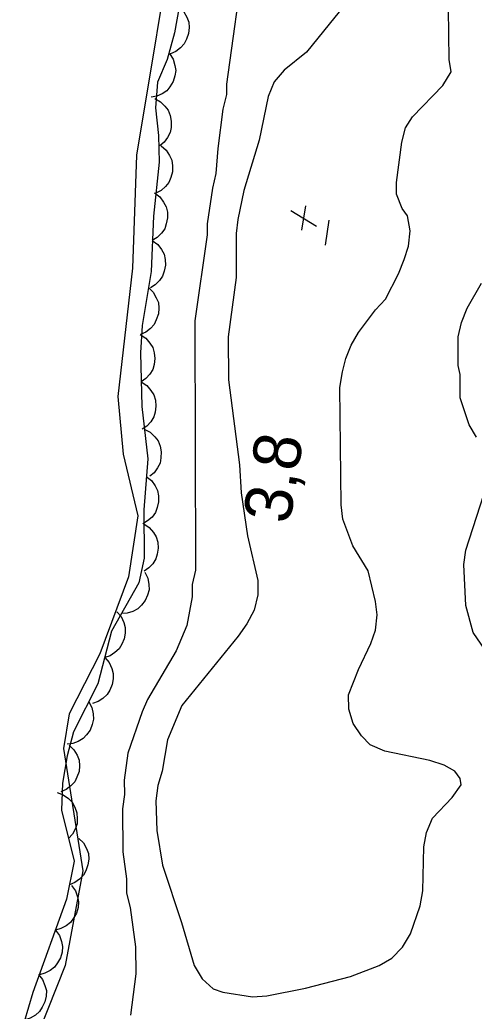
# Model space of a CAD drawing. Extents: x 282461 to 284471, y 5554090 to 5557646.
# Drawn here: x 283848.5 to 283877.2, y 5556240.1 to 5556302.7 of the extents above; entities that cross this region are included whole.
import ezdxf

# ---------------------------------------------------------------- set-up
doc = ezdxf.new("R2010")
doc.units = 0
for name, color, linetype in [('Niveau 1', 7, 'Continuous'), ('Niveau 3', 7, 'Continuous'), ('Niveau 4', 7, 'Continuous'), ('Niveau 44', 7, 'Continuous'), ('Niveau 7', 7, 'Continuous')]:
    doc.layers.add(name, color=color, linetype=linetype)

msp = doc.modelspace()

# ---------------------------------------------------------------- linework, layer by layer
at = {"layer": 'Niveau 1'}
msp.add_lwpolyline([(283863.23, 5556341.61), (283860.99, 5556332.74), (283859.36, 5556322.21), (283858.7, 5556315.64), (283858.42, 5556309.52), (283855.89, 5556294.18), (283855.63, 5556287.03), (283854.71, 5556278.94), (283855.03, 5556275.29), (283855.96, 5556271.4), (283855.37, 5556267.54), (283853.56, 5556262.67), (283851.62, 5556258.88), (283851.27, 5556256.7), (283852.5, 5556248.97), (283851.37, 5556243), (283849.15, 5556237.36)], dxfattribs=at)
at = {"layer": 'Niveau 3'}
for p, q in [((283866.33, 5556289.43), (283866.58, 5556290.97)), ((283865.62, 5556290.69), (283867.25, 5556289.69)), ((283867.81, 5556288.49), (283868.05, 5556290.07))]:
    msp.add_line(p, q, dxfattribs=at)
at = {"layer": 'Niveau 4'}
for points in [[(283870.12, 5556305.01), (283866.62, 5556300.68), (283865.2, 5556299.54), (283864.58, 5556298.8), (283864.19, 5556297.89), (283863.63, 5556295.12), (283862.67, 5556291.94), (283862.28, 5556290.12), (283862.17, 5556289.22), (283862.18, 5556286.44), (283861.68, 5556282.7), (283861.69, 5556279.98), (283862.38, 5556274.61), (283862.5, 5556272.85), (283862.9, 5556270.13), (283863.54, 5556267.31), (283863.54, 5556266.4), (283863.32, 5556265.44), (283862.86, 5556264.58), (283862.3, 5556263.79), (283858.74, 5556259.41), (283857.84, 5556257.25), (283857.5, 5556255.26), (283857.22, 5556254.36), (283857.11, 5556253.39), (283857.17, 5556251.52), (283857.52, 5556249.32), (283858.72, 5556245.7), (283859.52, 5556242.98), (283860.03, 5556242.14), (283860.72, 5556241.52), (283861.34, 5556241.3), (283863.21, 5556241.02), (283864.12, 5556241.08), (283866.56, 5556241.55), (283869.39, 5556242.3), (283871.2, 5556242.99), (283872, 5556243.45), (283872.68, 5556244.14), (283873.18, 5556244.99), (283873.8, 5556246.75), (283873.97, 5556247.71), (283874.02, 5556250.49), (283874.19, 5556251.39), (283874.58, 5556252.3), (283875.82, 5556253.61), (283876.39, 5556254.41), (283876.33, 5556254.8), (283875.99, 5556255.26), (283875.31, 5556255.65), (283874.4, 5556255.93), (283871.56, 5556256.53), (283870.65, 5556256.92), (283870.09, 5556257.49), (283869.57, 5556258.28), (283869.29, 5556259.18), (283869.28, 5556260.09), (283869.9, 5556261.68), (283870.69, 5556263.33), (283870.97, 5556264.18), (283871.09, 5556265.14), (283870.97, 5556265.99), (283870.51, 5556267.91), (283869.54, 5556269.49), (283868.91, 5556271.19), (283868.8, 5556272.09), (283868.72, 5556279.51), (283868.89, 5556280.48), (283869.11, 5556281.33), (283869.45, 5556282.18), (283869.9, 5556282.97), (283870.97, 5556284.4), (283871.6, 5556285.08), (283872.44, 5556286.67), (283872.78, 5556287.58), (283873.06, 5556288.43), (283873.17, 5556289.39), (283873, 5556290.35), (283872.66, 5556290.81), (283872.31, 5556291.71), (283872.31, 5556292.45), (283872.65, 5556295), (283872.87, 5556295.9), (283873.32, 5556296.59), (283875.24, 5556298.58), (283875.75, 5556299.43), (283875.64, 5556300.22)], [(283875.64, 5556300.22), (283875.57, 5556305.04)]]:
    msp.add_lwpolyline(points, dxfattribs=at)
at = {"layer": 'Niveau 44'}
for points in [[(283858.57, 5556303.55), (283858.27, 5556301.9), (283857.81, 5556300.22), (283857.21, 5556298.79), (283857.09, 5556297.16), (283857.28, 5556295.41), (283857.32, 5556293.73), (283856.95, 5556290.32), (283856.8, 5556286.82), (283856.23, 5556283.42), (283856.14, 5556281.7), (283856.21, 5556278.29), (283856.59, 5556275), (283856.34, 5556271.77), (283856.36, 5556268.72), (283856.03, 5556267.16), (283854.31, 5556264.11), (283853.44, 5556260.79), (283851.89, 5556257.74), (283851.51, 5556256.24), (283851.21, 5556254.51), (283851.14, 5556252.81), (283851.95, 5556249.58), (283851.46, 5556247.17), (283849.34, 5556241.28), (283848.51, 5556238.51)], [(283858.57, 5556303.53), (283858.87, 5556303.24), (283859.06, 5556302.89), (283859.18, 5556302.58), (283859.21, 5556302.23), (283859.17, 5556301.86), (283859.04, 5556301.5), (283858.9, 5556301.21), (283858.66, 5556300.95), (283858.36, 5556300.73), (283858.03, 5556300.58)], [(283857.97, 5556300.59), (283858.19, 5556300.24), (283858.31, 5556299.85), (283858.36, 5556299.53), (283858.31, 5556299.18), (283858.2, 5556298.83), (283857.99, 5556298.5), (283857.79, 5556298.25), (283857.5, 5556298.05), (283857.16, 5556297.9), (283856.81, 5556297.83)], [(283857.03, 5556297.75), (283857.39, 5556297.55), (283857.68, 5556297.27), (283857.88, 5556297.01), (283858.01, 5556296.68), (283858.08, 5556296.32), (283858.06, 5556295.93), (283858.01, 5556295.61), (283857.84, 5556295.3), (283857.62, 5556295), (283857.35, 5556294.77)], [(283857.43, 5556294.76), (283857.75, 5556294.49), (283857.97, 5556294.15), (283858.11, 5556293.85), (283858.16, 5556293.5), (283858.16, 5556293.13), (283858.05, 5556292.76), (283857.93, 5556292.46), (283857.71, 5556292.19), (283857.43, 5556291.95), (283857.11, 5556291.78)], [(283857.01, 5556291.79), (283857.35, 5556291.54), (283857.59, 5556291.21), (283857.75, 5556290.92), (283857.83, 5556290.58), (283857.84, 5556290.21), (283857.76, 5556289.84), (283857.66, 5556289.53), (283857.45, 5556289.24), (283857.19, 5556288.98), (283856.88, 5556288.79)], [(283856.88, 5556288.79), (283857.22, 5556288.54), (283857.46, 5556288.22), (283857.62, 5556287.93), (283857.7, 5556287.59), (283857.71, 5556287.22), (283857.63, 5556286.84), (283857.53, 5556286.53), (283857.33, 5556286.25), (283857.06, 5556285.99), (283856.76, 5556285.8)], [(283856.63, 5556285.81), (283856.93, 5556285.52), (283857.13, 5556285.17), (283857.26, 5556284.86), (283857.29, 5556284.51), (283857.26, 5556284.15), (283857.13, 5556283.78), (283857, 5556283.49), (283856.76, 5556283.23), (283856.46, 5556283), (283856.14, 5556282.85)], [(283856.12, 5556282.85), (283856.47, 5556282.62), (283856.73, 5556282.31), (283856.91, 5556282.03), (283857, 5556281.7), (283857.04, 5556281.33), (283856.99, 5556280.95), (283856.91, 5556280.63), (283856.72, 5556280.34), (283856.47, 5556280.06), (283856.18, 5556279.85)], [(283856.18, 5556279.85), (283856.53, 5556279.63), (283856.79, 5556279.31), (283856.97, 5556279.04), (283857.07, 5556278.7), (283857.1, 5556278.33), (283857.05, 5556277.95), (283856.97, 5556277.64), (283856.78, 5556277.34), (283856.53, 5556277.06), (283856.24, 5556276.86)], [(283856.37, 5556276.86), (283856.74, 5556276.67), (283857.04, 5556276.39), (283857.24, 5556276.13), (283857.37, 5556275.8), (283857.44, 5556275.44), (283857.42, 5556275.06), (283857.37, 5556274.73), (283857.21, 5556274.42), (283856.99, 5556274.12), (283856.72, 5556273.89)], [(283856.5, 5556273.88), (283856.83, 5556273.62), (283857.06, 5556273.29), (283857.21, 5556272.99), (283857.27, 5556272.65), (283857.28, 5556272.28), (283857.18, 5556271.91), (283857.07, 5556271.6), (283856.86, 5556271.32), (283856.58, 5556271.07), (283856.27, 5556270.89)], [(283856.35, 5556270.89), (283856.69, 5556270.66), (283856.95, 5556270.35), (283857.12, 5556270.07), (283857.22, 5556269.73), (283857.25, 5556269.36), (283857.19, 5556268.98), (283857.1, 5556268.67), (283856.91, 5556268.37), (283856.66, 5556268.1), (283856.37, 5556267.89)], [(283856.41, 5556267.83), (283856.59, 5556267.46), (283856.66, 5556267.06), (283856.67, 5556266.73), (283856.58, 5556266.39), (283856.43, 5556266.05), (283856.19, 5556265.75), (283855.96, 5556265.52), (283855.65, 5556265.36), (283855.29, 5556265.25), (283854.94, 5556265.22)], [(283854.63, 5556265.34), (283854.91, 5556265.03), (283855.08, 5556264.66), (283855.17, 5556264.34), (283855.17, 5556263.99), (283855.11, 5556263.63), (283854.95, 5556263.28), (283854.79, 5556263), (283854.52, 5556262.76), (283854.21, 5556262.56), (283853.87, 5556262.44)], [(283853.87, 5556262.44), (283854.15, 5556262.13), (283854.32, 5556261.76), (283854.41, 5556261.44), (283854.41, 5556261.09), (283854.35, 5556260.73), (283854.19, 5556260.38), (283854.03, 5556260.1), (283853.76, 5556259.86), (283853.45, 5556259.66), (283853.11, 5556259.54)], [(283852.86, 5556259.64), (283853.06, 5556259.28), (283853.14, 5556258.88), (283853.17, 5556258.55), (283853.09, 5556258.21), (283852.96, 5556257.86), (283852.73, 5556257.56), (283852.51, 5556257.32), (283852.2, 5556257.14), (283851.85, 5556257.01), (283851.5, 5556256.97)], [(283851.63, 5556256.91), (283851.93, 5556256.62), (283852.13, 5556256.27), (283852.25, 5556255.96), (283852.28, 5556255.61), (283852.25, 5556255.24), (283852.12, 5556254.88), (283851.98, 5556254.59), (283851.74, 5556254.33), (283851.44, 5556254.11), (283851.11, 5556253.96)], [(283850.86, 5556253.92), (283851.25, 5556253.77), (283851.58, 5556253.53), (283851.81, 5556253.3), (283851.98, 5556252.99), (283852.11, 5556252.64), (283852.13, 5556252.26), (283852.13, 5556251.93), (283852.01, 5556251.6), (283851.83, 5556251.28), (283851.59, 5556251.01)], [(283852.24, 5556251.02), (283852.54, 5556250.73), (283852.72, 5556250.37), (283852.84, 5556250.06), (283852.86, 5556249.7), (283852.81, 5556249.34), (283852.68, 5556248.98), (283852.53, 5556248.69), (283852.28, 5556248.44), (283851.98, 5556248.23), (283851.65, 5556248.09)], [(283851.78, 5556248.05), (283852.02, 5556247.71), (283852.16, 5556247.33), (283852.22, 5556247.01), (283852.19, 5556246.66), (283852.1, 5556246.3), (283851.91, 5556245.97), (283851.72, 5556245.7), (283851.44, 5556245.49), (283851.11, 5556245.32), (283850.76, 5556245.23)], [(283850.76, 5556245.23), (283851.01, 5556244.89), (283851.14, 5556244.51), (283851.21, 5556244.19), (283851.18, 5556243.84), (283851.08, 5556243.48), (283850.89, 5556243.15), (283850.71, 5556242.88), (283850.42, 5556242.67), (283850.1, 5556242.5), (283849.75, 5556242.41)], [(283849.68, 5556242.43), (283849.95, 5556242.11), (283850.1, 5556241.73), (283850.19, 5556241.41), (283850.18, 5556241.06), (283850.1, 5556240.7), (283849.93, 5556240.36), (283849.76, 5556240.08), (283849.49, 5556239.85), (283849.17, 5556239.67), (283848.82, 5556239.56)]]:
    msp.add_lwpolyline(points, dxfattribs=at)
at = {"layer": 'Niveau 7'}
for points in [[(283862.68, 5556306.72), (283861.57, 5556298.67), (283861.57, 5556298), (283861.34, 5556297.09), (283861.01, 5556294.59), (283860.9, 5556293.01), (283860.68, 5556292.1), (283860.34, 5556289.83), (283860.35, 5556289.15), (283859.57, 5556283.71), (283859.61, 5556267.97), (283859.39, 5556267.06), (283859.39, 5556266.27), (283859.05, 5556264.46), (283858.38, 5556262.87), (283856.57, 5556259.8), (283856.24, 5556259.01), (283855.34, 5556256.4), (283855.11, 5556254.7), (283855.12, 5556253.79), (283855, 5556252.88), (283855.01, 5556250.16), (283855.24, 5556248.47), (283855.25, 5556247.56), (283855.48, 5556246.66), (283855.82, 5556244.17), (283855.83, 5556242.47), (283855.5, 5556239.86)], [(283877.35, 5556276.36), (283876.89, 5556277.15), (283876.32, 5556278.85), (283876.32, 5556280.32), (283876.2, 5556280.89), (283876.2, 5556282.7), (283876.42, 5556283.61), (283876.76, 5556284.51), (283877.67, 5556286.1)], [(283878.16, 5556262.55), (283877.14, 5556264.02), (283876.68, 5556265.72), (283876.56, 5556268.32), (283876.68, 5556269.23), (283877.81, 5556272.74)]]:
    msp.add_lwpolyline(points, dxfattribs=at)

# ---------------------------------------------------------------- texts
at = {"layer": 'Niveau 3'}
msp.add_text('    3,8', height=3, rotation=81.0958, dxfattribs=at).set_placement((283864.87, 5556266.42))

doc.saveas('drawing.dxf')
